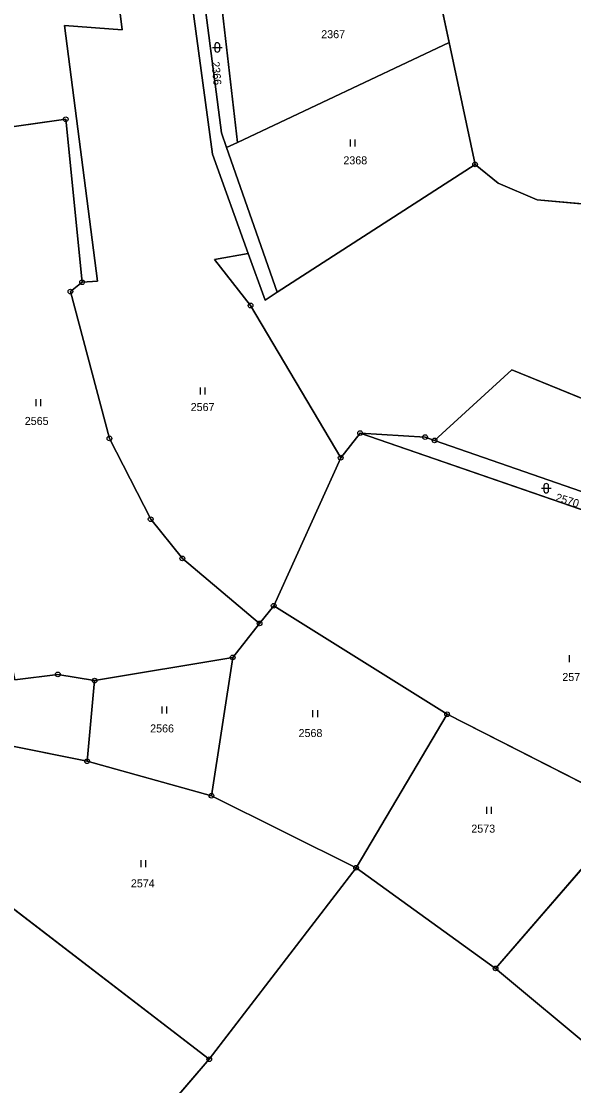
# Model space of a CAD drawing. Extents: x -689422 to -685210, y -987725 to -982160.
# Drawn here: x -687662.4 to -687545.1, y -986788 to -986562 of the extents above; entities that cross this region are included whole.
import ezdxf

# ---------------------------------------------------------------- set-up
doc = ezdxf.new("R2010")
doc.units = 0
for name, color, linetype in [('KN_Hranice_parcel', 7, 'Continuous'), ('KN_Parcelni cisla', 7, 'Continuous'), ('KN_Polygon parcely', 7, 'Continuous'), ('KN_POZEMKY_LESNI POZEMEK', 7, 'Continuous'), ('KN_POZEMKY_ORNA PUDA', 7, 'Continuous'), ('KN_POZEMKY_OSTATNI PLOCHA', 7, 'Continuous'), ('KN_POZEMKY_TTP', 7, 'Continuous'), ('KN_VYUZITI_27_ostatni plocha_neplodna puda', 7, 'Continuous'), ('KN_Značky bodu BP', 7, 'Continuous'), ('KN_Značky kultur', 7, 'Continuous')]:
    doc.layers.add(name, color=color, linetype=linetype)

msp = doc.modelspace()

# ---------------------------------------------------------------- linework, layer by layer
at = {"layer": 'KN_Hranice_parcel'}
for p, q in [((-687571.57, -986566.55), (-687578.16, -986535.62)), ((-687616.5, -986587.75), (-687619.88, -986558.31)), ((-687616.5, -986587.75), (-687571.57, -986566.55)), ((-687566.07, -986592.4), (-687571.57, -986566.55)), ((-687618.8, -986588.83), (-687616.5, -986587.75)), ((-687621.75, -986590.23), (-687614.18, -986611.3)), ((-687608.09, -986619.56), (-687618.8, -986588.83)), ((-687608.09, -986619.56), (-687566.07, -986592.4)), ((-687594.58, -986654.67), (-687613.7, -986622.36)), ((-687590.46, -986649.46), (-687594.58, -986654.67)), ((-687502.12, -986676.2), (-687574.65, -986651.01)), ((-687608.8, -986686.11), (-687594.58, -986654.67)), ((-687611.78, -986689.86), (-687608.8, -986686.11)), ((-687608.8, -986686.11), (-687572, -986709.15)), ((-687617.5, -986697.08), (-687611.78, -986689.86)), ((-687646.8, -986702.01), (-687617.5, -986697.08)), ((-687622, -986726.45), (-687617.5, -986697.08)), ((-687646.8, -986702.01), (-687648.4, -986719.11)), ((-687695.6, -986709.65), (-687648.4, -986719.11)), ((-687591.3, -986741.74), (-687572, -986709.15)), ((-687648.4, -986719.11), (-687622, -986726.45)), ((-687529.17, -986725.46), (-687561.71, -986763.1)), ((-687622, -986726.45), (-687591.3, -986741.74)), ((-687686.6, -986733.17), (-687622.46, -986782.4)), ((-687622.46, -986782.4), (-687591.3, -986741.74)), ((-687591.3, -986741.74), (-687561.71, -986763.1)), ((-687561.71, -986763.1), (-687540.19, -986781.1)), ((-687647.56, -986811.55), (-687622.46, -986782.4))]:
    msp.add_line(p, q, dxfattribs=at)
for points in [[(-687635.98, -986531.01), (-687626.27, -986557.25), (-687621.75, -986590.23)], [(-687649.44, -986617.42), (-687646.15, -986617.22), (-687653.18, -986562.91), (-687640.98, -986563.86), (-687644.64, -986534.13)], [(-687618.8, -986588.83), (-687619.88, -986585.72), (-687623.22, -986560.13)], [(-687685.8, -986587.5), (-687652.93, -986582.81), (-687649.44, -986617.42)], [(-687566.07, -986592.4), (-687561.14, -986596.38), (-687552.92, -986599.9), (-687531.18, -986601.9), (-687515.79, -986601.2), (-687497.35, -986596.85), (-687470.5, -986614.42), (-687418.45, -986656.61), (-687394.19, -986677.58), (-687363.65, -986710.37), (-687335.27, -986741.93), (-687313.06, -986772.72)], [(-687613.7, -986622.36), (-687621.34, -986612.61), (-687614.18, -986611.3)], [(-687614.18, -986611.3), (-687610.63, -986621.2), (-687608.09, -986619.56)], [(-687649.44, -986617.42), (-687651.94, -986619.4), (-687643.65, -986650.59), (-687634.9, -986667.73), (-687628.18, -986676.05), (-687611.78, -986689.86)], [(-687574.65, -986651.01), (-687558.24, -986636.02), (-687496.8, -986661.12)], [(-687471.19, -986706.41), (-687482.09, -986696.42), (-687502.99, -986679.71), (-687590.46, -986649.46)], [(-687590.46, -986649.46), (-687576.67, -986650.31), (-687574.65, -986651.01)], [(-687663.7, -986701.81), (-687654.6, -986700.7), (-687646.8, -986702.01)], [(-687572, -986709.15), (-687535.94, -986727.53), (-687529.17, -986725.46)]]:
    msp.add_lwpolyline(points, dxfattribs=at)
at = {"layer": 'KN_Polygon parcely'}
for points in [[(-687705.4, -986480.6), (-687697.4, -986512.8), (-687685.8, -986587.5), (-687652.93, -986582.81), (-687649.44, -986617.42), (-687646.15, -986617.22), (-687653.18, -986562.91), (-687640.98, -986563.86), (-687644.64, -986534.13), (-687665.58, -986541.68), (-687677.72, -986489.86), (-687684.56, -986454.06), (-687697.6, -986439.87), (-687705.16, -986404.79), (-687714.68, -986379.59), (-687736.7, -986334.17), (-687752.26, -986341.57), (-687743.28, -986366.37), (-687716.8, -986482.2)], [(-687618.8, -986588.83), (-687619.88, -986585.72), (-687623.22, -986560.13), (-687623.8, -986555.99), (-687629.94, -986529.26), (-687635.98, -986531.01), (-687626.27, -986557.25), (-687621.75, -986590.23), (-687614.18, -986611.3), (-687610.63, -986621.2), (-687608.09, -986619.56)], [(-687651.94, -986619.4), (-687643.65, -986650.59), (-687634.9, -986667.73), (-687628.18, -986676.05), (-687611.78, -986689.86), (-687608.8, -986686.11), (-687594.58, -986654.67), (-687613.7, -986622.36), (-687621.34, -986612.61), (-687614.18, -986611.3), (-687621.75, -986590.23), (-687626.27, -986557.25), (-687635.98, -986531.01), (-687644.64, -986534.13), (-687640.98, -986563.86), (-687653.18, -986562.91), (-687646.15, -986617.22), (-687649.44, -986617.42)], [(-687571.57, -986566.55), (-687578.16, -986535.62), (-687619.88, -986558.31), (-687616.5, -986587.75)], [(-687616.5, -986587.75), (-687619.88, -986558.31), (-687623.22, -986560.13), (-687619.88, -986585.72), (-687618.8, -986588.83)], [(-687566.07, -986592.4), (-687571.57, -986566.55), (-687616.5, -986587.75), (-687618.8, -986588.83), (-687608.09, -986619.56)], [(-687663.7, -986701.81), (-687654.6, -986700.7), (-687646.8, -986702.01), (-687617.5, -986697.08), (-687611.78, -986689.86), (-687628.18, -986676.05), (-687634.9, -986667.73), (-687643.65, -986650.59), (-687651.94, -986619.4), (-687649.44, -986617.42), (-687652.93, -986582.81), (-687685.8, -986587.5), (-687678, -986635.41)], [(-687502.12, -986676.2), (-687496.8, -986661.12), (-687558.24, -986636.02), (-687574.65, -986651.01)], [(-687572, -986709.15), (-687535.94, -986727.53), (-687529.17, -986725.46), (-687522.77, -986722.62), (-687503.13, -986737.78), (-687501.08, -986741.28), (-687500, -986742.32), (-687471.19, -986706.41), (-687482.09, -986696.42), (-687502.99, -986679.71), (-687590.46, -986649.46), (-687594.58, -986654.67), (-687608.8, -986686.11)], [(-687502.12, -986676.2), (-687574.65, -986651.01), (-687576.67, -986650.31), (-687590.46, -986649.46), (-687502.99, -986679.71), (-687482.09, -986696.42), (-687471.19, -986706.41), (-687469.35, -986703.76), (-687479.67, -986693.89)], [(-687591.3, -986741.74), (-687572, -986709.15), (-687608.8, -986686.11), (-687611.78, -986689.86), (-687617.5, -986697.08), (-687622, -986726.45)], [(-687648.4, -986719.11), (-687646.8, -986702.01), (-687654.6, -986700.7), (-687663.7, -986701.81), (-687694.4, -986694.76), (-687695.6, -986709.65)], [(-687622, -986726.45), (-687617.5, -986697.08), (-687646.8, -986702.01), (-687648.4, -986719.11)], [(-687622.46, -986782.4), (-687591.3, -986741.74), (-687622, -986726.45), (-687648.4, -986719.11), (-687695.6, -986709.65), (-687696.92, -986716.93), (-687681.26, -986721.42), (-687683.63, -986726.63), (-687686.6, -986733.17)], [(-687591.3, -986741.74), (-687561.71, -986763.1), (-687529.17, -986725.46), (-687535.94, -986727.53), (-687572, -986709.15)], [(-687561.71, -986763.1), (-687540.19, -986781.1), (-687501.08, -986741.28), (-687503.13, -986737.78), (-687522.77, -986722.62), (-687529.17, -986725.46)], [(-687704.84, -986841.08), (-687675.2, -986809.18), (-687642.68, -986848.88), (-687632.28, -986842.31), (-687652.13, -986816.86), (-687647.56, -986811.55), (-687622.46, -986782.4), (-687686.6, -986733.17), (-687688.61, -986737.6), (-687700.67, -986764.77), (-687688.61, -986778.93), (-687744.99, -986846.08), (-687730.5, -986864.37)], [(-687588.88, -986883.6), (-687550.23, -986853.23), (-687504.47, -986810.85), (-687513.41, -986802.94), (-687540.19, -986781.1), (-687561.71, -986763.1), (-687591.3, -986741.74), (-687622.46, -986782.4), (-687647.56, -986811.55), (-687617.36, -986840.89)]]:
    msp.add_lwpolyline(points, close=True, dxfattribs=at)
for points in [[(-687542.94, -986511.02), (-687561.43, -986511.23), (-687576.47, -986510.61), (-687578.16, -986535.62), (-687571.57, -986566.55), (-687566.07, -986592.4), (-687561.14, -986596.38), (-687552.92, -986599.9), (-687531.18, -986601.9)], [(-687531.18, -986601.9), (-687552.92, -986599.9), (-687561.14, -986596.38), (-687566.07, -986592.4), (-687608.09, -986619.56), (-687610.63, -986621.2), (-687614.18, -986611.3), (-687621.34, -986612.61), (-687613.7, -986622.36), (-687594.58, -986654.67), (-687590.46, -986649.46), (-687576.67, -986650.31), (-687574.65, -986651.01), (-687558.24, -986636.02), (-687496.8, -986661.12)]]:
    msp.add_lwpolyline(points, dxfattribs=at)
at = {"layer": 'KN_POZEMKY_LESNI POZEMEK'}
for p, q in [((-687608.09, -986619.56), (-687566.07, -986592.4)), ((-687566.07, -986592.4), (-687561.14, -986596.38)), ((-687561.14, -986596.38), (-687552.92, -986599.9)), ((-687552.92, -986599.9), (-687531.18, -986601.9)), ((-687621.34, -986612.61), (-687614.18, -986611.3)), ((-687613.7, -986622.36), (-687621.34, -986612.61)), ((-687614.18, -986611.3), (-687610.63, -986621.2)), ((-687610.63, -986621.2), (-687608.09, -986619.56)), ((-687594.58, -986654.67), (-687613.7, -986622.36)), ((-687558.24, -986636.02), (-687574.65, -986651.01)), ((-687496.8, -986661.12), (-687558.24, -986636.02)), ((-687590.46, -986649.46), (-687594.58, -986654.67)), ((-687576.67, -986650.31), (-687590.46, -986649.46)), ((-687574.65, -986651.01), (-687576.67, -986650.31)), ((-687686.6, -986733.17), (-687622.46, -986782.4)), ((-687622.46, -986782.4), (-687647.56, -986811.55))]:
    msp.add_line(p, q, dxfattribs=at)
at = {"layer": 'KN_POZEMKY_ORNA PUDA'}
for p, q in [((-687571.57, -986566.55), (-687578.16, -986535.62)), ((-687566.07, -986592.4), (-687571.57, -986566.55)), ((-687561.14, -986596.38), (-687566.07, -986592.4)), ((-687552.92, -986599.9), (-687561.14, -986596.38)), ((-687531.18, -986601.9), (-687552.92, -986599.9))]:
    msp.add_line(p, q, dxfattribs=at)
at = {"layer": 'KN_POZEMKY_OSTATNI PLOCHA'}
for p, q in [((-687621.75, -986590.23), (-687626.27, -986557.25)), ((-687619.88, -986558.31), (-687616.5, -986587.75)), ((-687623.22, -986560.13), (-687619.88, -986585.72)), ((-687619.88, -986585.72), (-687623.22, -986560.13)), ((-687619.88, -986585.72), (-687618.8, -986588.83)), ((-687618.8, -986588.83), (-687619.88, -986585.72)), ((-687616.5, -986587.75), (-687618.8, -986588.83)), ((-687614.18, -986611.3), (-687621.75, -986590.23)), ((-687618.8, -986588.83), (-687608.09, -986619.56)), ((-687610.63, -986621.2), (-687614.18, -986611.3)), ((-687608.09, -986619.56), (-687610.63, -986621.2)), ((-687574.65, -986651.01), (-687558.24, -986636.02)), ((-687558.24, -986636.02), (-687496.8, -986661.12)), ((-687502.99, -986679.71), (-687590.46, -986649.46)), ((-687590.46, -986649.46), (-687576.67, -986650.31)), ((-687576.67, -986650.31), (-687574.65, -986651.01)), ((-687502.12, -986676.2), (-687574.65, -986651.01)), ((-687574.65, -986651.01), (-687502.12, -986676.2))]:
    msp.add_line(p, q, dxfattribs=at)
at = {"layer": 'KN_POZEMKY_TTP'}
for p, q in [((-687644.64, -986534.13), (-687640.98, -986563.86)), ((-687640.98, -986563.86), (-687644.64, -986534.13)), ((-687578.16, -986535.62), (-687571.57, -986566.55)), ((-687626.27, -986557.25), (-687621.75, -986590.23)), ((-687616.5, -986587.75), (-687619.88, -986558.31)), ((-687640.98, -986563.86), (-687653.18, -986562.91)), ((-687653.18, -986562.91), (-687646.15, -986617.22)), ((-687646.15, -986617.22), (-687653.18, -986562.91)), ((-687653.18, -986562.91), (-687640.98, -986563.86)), ((-687571.57, -986566.55), (-687616.5, -986587.75)), ((-687616.5, -986587.75), (-687571.57, -986566.55)), ((-687571.57, -986566.55), (-687566.07, -986592.4)), ((-687652.93, -986582.81), (-687685.8, -986587.5)), ((-687685.8, -986587.5), (-687652.93, -986582.81)), ((-687649.44, -986617.42), (-687652.93, -986582.81)), ((-687652.93, -986582.81), (-687649.44, -986617.42)), ((-687618.8, -986588.83), (-687616.5, -986587.75)), ((-687621.75, -986590.23), (-687614.18, -986611.3)), ((-687608.09, -986619.56), (-687618.8, -986588.83)), ((-687566.07, -986592.4), (-687608.09, -986619.56)), ((-687614.18, -986611.3), (-687621.34, -986612.61)), ((-687621.34, -986612.61), (-687613.7, -986622.36)), ((-687649.44, -986617.42), (-687651.94, -986619.4)), ((-687651.94, -986619.4), (-687649.44, -986617.42)), ((-687646.15, -986617.22), (-687649.44, -986617.42)), ((-687649.44, -986617.42), (-687646.15, -986617.22)), ((-687651.94, -986619.4), (-687643.65, -986650.59)), ((-687643.65, -986650.59), (-687651.94, -986619.4)), ((-687613.7, -986622.36), (-687594.58, -986654.67)), ((-687594.58, -986654.67), (-687590.46, -986649.46)), ((-687590.46, -986649.46), (-687502.99, -986679.71)), ((-687643.65, -986650.59), (-687634.9, -986667.73)), ((-687634.9, -986667.73), (-687643.65, -986650.59)), ((-687594.58, -986654.67), (-687608.8, -986686.11)), ((-687608.8, -986686.11), (-687594.58, -986654.67)), ((-687634.9, -986667.73), (-687628.18, -986676.05)), ((-687628.18, -986676.05), (-687634.9, -986667.73)), ((-687628.18, -986676.05), (-687611.78, -986689.86)), ((-687611.78, -986689.86), (-687628.18, -986676.05)), ((-687611.78, -986689.86), (-687608.8, -986686.11)), ((-687608.8, -986686.11), (-687611.78, -986689.86)), ((-687608.8, -986686.11), (-687572, -986709.15)), ((-687572, -986709.15), (-687608.8, -986686.11)), ((-687617.5, -986697.08), (-687611.78, -986689.86)), ((-687611.78, -986689.86), (-687617.5, -986697.08)), ((-687617.5, -986697.08), (-687646.8, -986702.01)), ((-687646.8, -986702.01), (-687617.5, -986697.08)), ((-687622, -986726.45), (-687617.5, -986697.08)), ((-687617.5, -986697.08), (-687622, -986726.45)), ((-687663.7, -986701.81), (-687654.6, -986700.7)), ((-687654.6, -986700.7), (-687663.7, -986701.81)), ((-687654.6, -986700.7), (-687646.8, -986702.01)), ((-687646.8, -986702.01), (-687654.6, -986700.7)), ((-687646.8, -986702.01), (-687648.4, -986719.11)), ((-687648.4, -986719.11), (-687646.8, -986702.01)), ((-687648.4, -986719.11), (-687695.6, -986709.65)), ((-687695.6, -986709.65), (-687648.4, -986719.11)), ((-687572, -986709.15), (-687591.3, -986741.74)), ((-687591.3, -986741.74), (-687572, -986709.15)), ((-687535.94, -986727.53), (-687572, -986709.15)), ((-687572, -986709.15), (-687535.94, -986727.53)), ((-687622, -986726.45), (-687648.4, -986719.11)), ((-687648.4, -986719.11), (-687622, -986726.45)), ((-687561.71, -986763.1), (-687529.17, -986725.46)), ((-687529.17, -986725.46), (-687561.71, -986763.1)), ((-687591.3, -986741.74), (-687622, -986726.45)), ((-687622, -986726.45), (-687591.3, -986741.74)), ((-687622.46, -986782.4), (-687686.6, -986733.17)), ((-687622.46, -986782.4), (-687591.3, -986741.74)), ((-687591.3, -986741.74), (-687622.46, -986782.4)), ((-687591.3, -986741.74), (-687561.71, -986763.1)), ((-687561.71, -986763.1), (-687591.3, -986741.74)), ((-687540.19, -986781.1), (-687561.71, -986763.1)), ((-687561.71, -986763.1), (-687540.19, -986781.1)), ((-687647.56, -986811.55), (-687622.46, -986782.4))]:
    msp.add_line(p, q, dxfattribs=at)
at = {"layer": 'KN_VYUZITI_27_ostatni plocha_neplodna puda'}
for p, q in [((-687621.75, -986590.23), (-687626.27, -986557.25)), ((-687619.88, -986558.31), (-687616.5, -986587.75)), ((-687623.22, -986560.13), (-687619.88, -986585.72)), ((-687619.88, -986585.72), (-687623.22, -986560.13)), ((-687619.88, -986585.72), (-687618.8, -986588.83)), ((-687618.8, -986588.83), (-687619.88, -986585.72)), ((-687616.5, -986587.75), (-687618.8, -986588.83)), ((-687614.18, -986611.3), (-687621.75, -986590.23)), ((-687618.8, -986588.83), (-687608.09, -986619.56)), ((-687610.63, -986621.2), (-687614.18, -986611.3)), ((-687608.09, -986619.56), (-687610.63, -986621.2)), ((-687574.65, -986651.01), (-687558.24, -986636.02)), ((-687558.24, -986636.02), (-687496.8, -986661.12)), ((-687502.99, -986679.71), (-687590.46, -986649.46)), ((-687590.46, -986649.46), (-687576.67, -986650.31)), ((-687576.67, -986650.31), (-687574.65, -986651.01)), ((-687502.12, -986676.2), (-687574.65, -986651.01)), ((-687574.65, -986651.01), (-687502.12, -986676.2))]:
    msp.add_line(p, q, dxfattribs=at)
at = {"layer": 'KN_Značky bodu BP'}
for centre, radius in [((-687652.93, -986582.81), 0.5), ((-687652.93, -986582.81), 0.0303), ((-687566.07, -986592.4), 0.5), ((-687566.07, -986592.4), 0.0303), ((-687649.44, -986617.42), 0.5), ((-687649.44, -986617.42), 0.0303), ((-687651.94, -986619.4), 0.5), ((-687651.94, -986619.4), 0.0303), ((-687613.7, -986622.36), 0.5), ((-687613.7, -986622.36), 0.0303), ((-687590.46, -986649.46), 0.5), ((-687590.46, -986649.46), 0.0303), ((-687643.65, -986650.59), 0.5), ((-687643.65, -986650.59), 0.0303), ((-687576.67, -986650.31), 0.5), ((-687576.67, -986650.31), 0.0303), ((-687574.65, -986651.01), 0.5), ((-687574.65, -986651.01), 0.0303), ((-687594.58, -986654.67), 0.5), ((-687594.58, -986654.67), 0.0303), ((-687634.9, -986667.73), 0.5), ((-687634.9, -986667.73), 0.0303), ((-687628.18, -986676.05), 0.5), ((-687628.18, -986676.05), 0.0303), ((-687608.8, -986686.11), 0.5), ((-687608.8, -986686.11), 0.0303), ((-687611.78, -986689.86), 0.5), ((-687611.78, -986689.86), 0.0303), ((-687617.5, -986697.08), 0.5), ((-687617.5, -986697.08), 0.0303), ((-687654.6, -986700.7), 0.5), ((-687654.6, -986700.7), 0.0303), ((-687646.8, -986702.01), 0.5), ((-687646.8, -986702.01), 0.0303), ((-687572, -986709.15), 0.5), ((-687572, -986709.15), 0.0303), ((-687648.4, -986719.11), 0.5), ((-687648.4, -986719.11), 0.0303), ((-687622, -986726.45), 0.5), ((-687622, -986726.45), 0.0303), ((-687591.3, -986741.74), 0.5), ((-687591.3, -986741.74), 0.0303), ((-687561.71, -986763.1), 0.5), ((-687561.71, -986763.1), 0.0303), ((-687622.46, -986782.4), 0.5), ((-687622.46, -986782.4), 0.0303)]:
    msp.add_circle(centre, radius, dxfattribs=at)
at = {"layer": 'KN_Značky kultur'}
for p, q in [((-687621.76, -986567.57), (-687619.76, -986567.57)), ((-687621.26, -986567.07), (-687621.26, -986568.07)), ((-687620.26, -986568.07), (-687620.26, -986567.07)), ((-687592.5, -986588.58), (-687592.5, -986587.08)), ((-687591.5, -986588.58), (-687591.5, -986587.08)), ((-687624.35, -986641.25), (-687624.35, -986639.75)), ((-687623.35, -986641.25), (-687623.35, -986639.75)), ((-687659.23, -986643.72), (-687659.23, -986642.22)), ((-687658.23, -986643.72), (-687658.23, -986642.22)), ((-687551.45, -986660.66), (-687551.45, -986661.66)), ((-687550.45, -986661.66), (-687550.45, -986660.66)), ((-687551.95, -986661.16), (-687549.95, -986661.16)), ((-687546.05, -986698.07), (-687546.05, -986696.57)), ((-687632.49, -986709.01), (-687632.49, -986707.51)), ((-687631.49, -986709.01), (-687631.49, -986707.51)), ((-687600.46, -986709.78), (-687600.46, -986708.28)), ((-687599.46, -986709.78), (-687599.46, -986708.28)), ((-687563.6, -986730.27), (-687563.6, -986728.77)), ((-687562.6, -986730.27), (-687562.6, -986728.77)), ((-687636.95, -986741.6), (-687636.95, -986740.1)), ((-687635.95, -986741.6), (-687635.95, -986740.1))]:
    msp.add_line(p, q, dxfattribs=at)
for centre, start, end in [((-687620.76, -986567.07), 0, 180), ((-687620.76, -986568.07), 180, 359.9879), ((-687550.95, -986660.66), 0, 180), ((-687550.95, -986661.66), 180, 359.9879)]:
    msp.add_arc(centre, 0.5, start, end, dxfattribs=at)

# ---------------------------------------------------------------- texts
at = {"layer": 'KN_Parcelni cisla'}
for s, p in [('2367', (-687598.71, -986565.61)), ('2368', (-687594.01, -986592.39)), ('2567', (-687626.41, -986644.77)), ('2565', (-687661.62, -986647.72)), ('2571', (-687547.55, -986702.09)), ('2566', (-687635.01, -986713.01)), ('2568', (-687603.52, -986713.99)), ('2573', (-687566.86, -986734.28)), ('2574', (-687639.1, -986745.9))]:
    msp.add_text(s, height=1.7, dxfattribs=at).set_placement(p)
for s, rotation, p in [('2366', 275, (-687622, -986570.61)), ('2570', 343, (-687549.14, -986663.82))]:
    msp.add_text(s, height=1.7, rotation=rotation, dxfattribs=at).set_placement(p)

doc.saveas('drawing.dxf')
